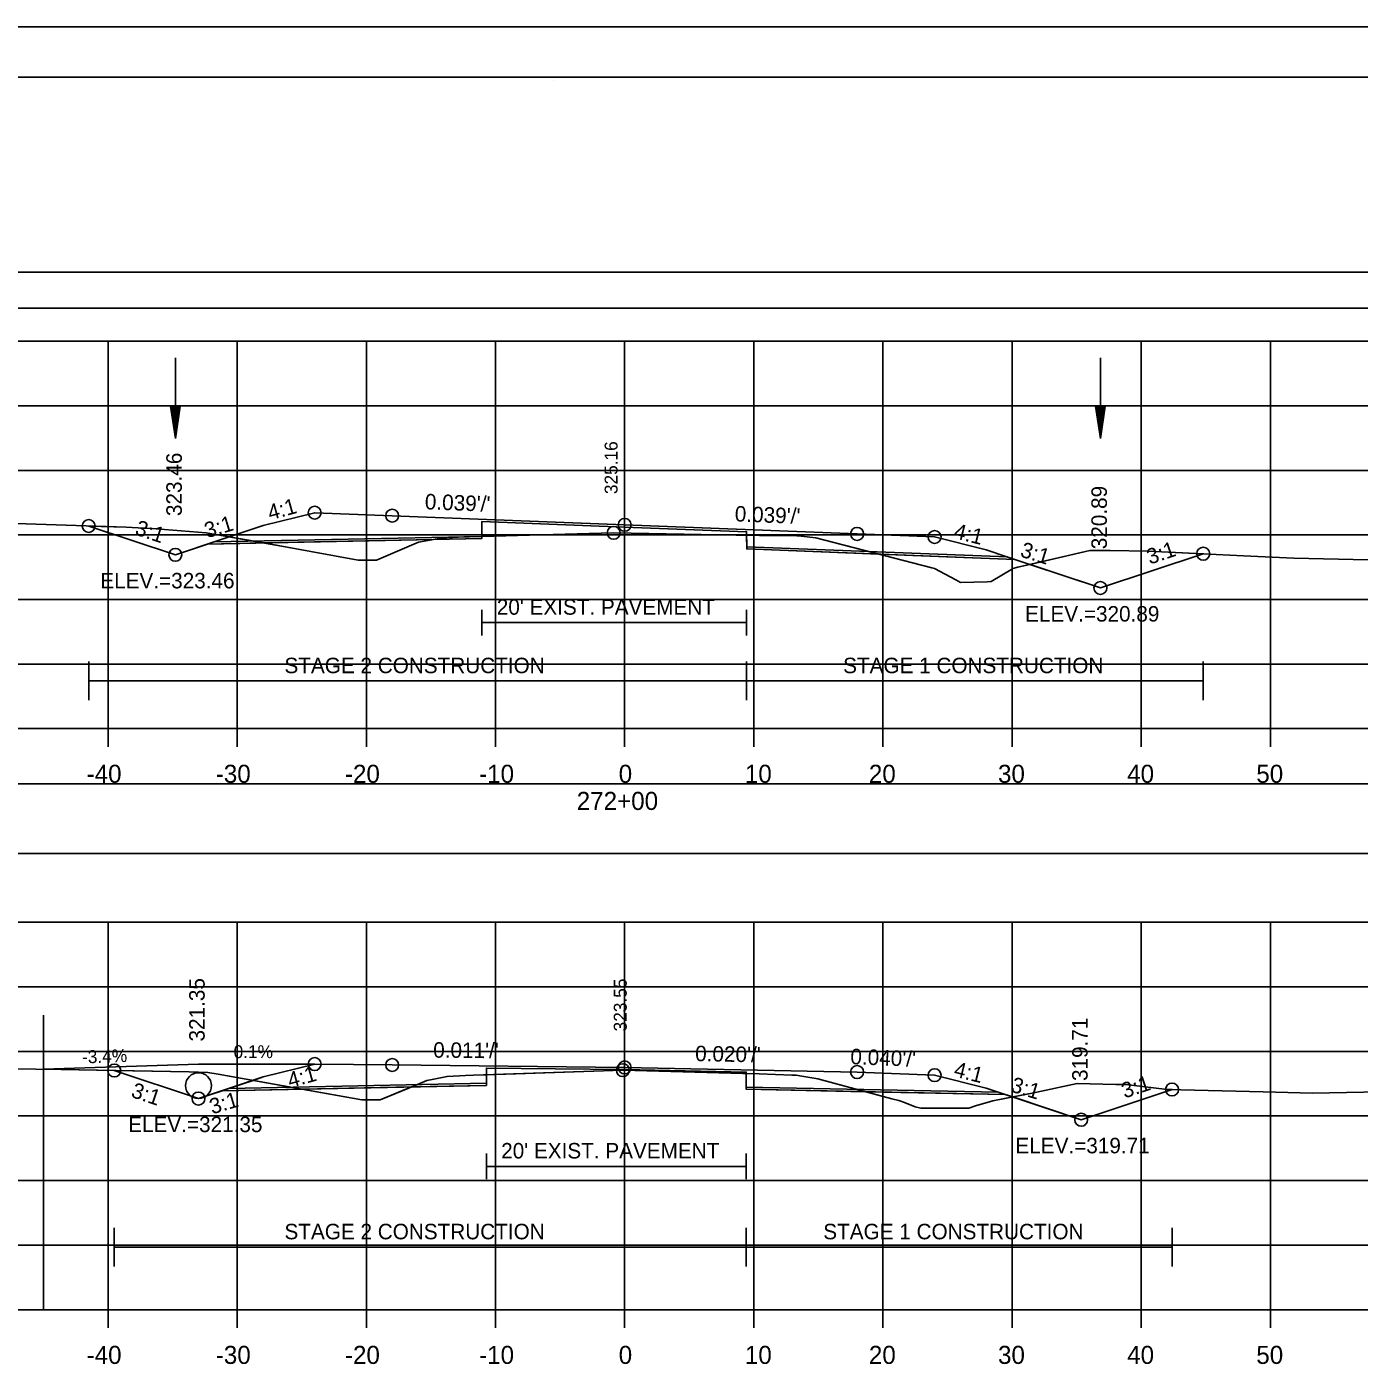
# Model space of a CAD drawing. Extents: x 1376273 to 1384221, y 378927 to 384592.
# Drawn here: x 1380145.4 to 1380248.5, y 383421.7 to 383525.2 of the extents above; entities that cross this region are included whole.
import ezdxf

# ---------------------------------------------------------------- set-up
doc = ezdxf.new("R2010")
doc.units = 0
for name, color, linetype in [('R_Alt Surface', 7, 'Continuous'), ('R_Alt Surface Annot', 7, 'Continuous'), ('R_Axis', 7, 'Continuous'), ('R_Axis Annot', 7, 'Continuous'), ('R_Border', 7, 'Continuous'), ('R_Border Notes', 7, 'Continuous'), ('R_Contours', 7, 'Continuous'), ('R_Dimension', 7, 'Continuous'), ('R_Drive', 7, 'Continuous'), ('R_Exist Surface', 7, 'Continuous'), ('R_Fin Surface', 7, 'Continuous'), ('R_Grid', 7, 'Continuous'), ('R_No Plot', 7, 'Continuous'), ('R_Water', 7, 'Continuous'), ('R_Xsect Elev', 7, 'Continuous'), ('R_Xsect Slope', 7, 'Continuous'), ('T_Detection Zones', 7, 'Continuous'), ('T_Notes', 7, 'Continuous')]:
    doc.layers.add(name, color=color, linetype=linetype)

msp = doc.modelspace()

# ---------------------------------------------------------------- linework, layer by layer
at = {"layer": 'R_Alt Surface'}
for points in [[(1380159.89, 383485.36), (1380180.6, 383485.77), (1380180.61, 383486.94), (1380191.66, 383486.5), (1380201.1, 383486.13), (1380201.11, 383484.97), (1380221.3, 383484.18)], [(1380180.61, 383480.1), (1380180.61, 383478.1)], [(1380201.1, 383480.1), (1380201.1, 383478.1)], [(1380180.61, 383479.1), (1380201.1, 383479.1)], [(1380161.03, 383443.03), (1380180.95, 383443.43), (1380180.96, 383444.6), (1380191.66, 383444.48), (1380201.07, 383444.29), (1380201.08, 383443.13), (1380220.59, 383442.74)], [(1380180.96, 383437.99), (1380180.96, 383435.99)], [(1380201.07, 383437.99), (1380201.07, 383435.99)], [(1380180.96, 383436.99), (1380201.07, 383436.99)]]:
    msp.add_lwpolyline(points, dxfattribs=at)
at = {"layer": 'R_Alt Surface Annot'}
msp.add_circle((1380158.66, 383443.24), 1, dxfattribs=at)
at = {"layer": 'R_Axis'}
for p, q in [((1380041.66, 383470.89), (1380341.66, 383470.89)), ((1380151.66, 383469.49), (1380151.66, 383470.89)), ((1380161.66, 383469.49), (1380161.66, 383470.89)), ((1380171.66, 383469.49), (1380171.66, 383470.89)), ((1380181.66, 383469.49), (1380181.66, 383470.89)), ((1380191.66, 383469.49), (1380191.66, 383470.89)), ((1380201.66, 383469.49), (1380201.66, 383470.89)), ((1380211.66, 383469.49), (1380211.66, 383470.89)), ((1380221.66, 383469.49), (1380221.66, 383470.89)), ((1380231.66, 383469.49), (1380231.66, 383470.89)), ((1380241.66, 383469.49), (1380241.66, 383470.89)), ((1380041.66, 383425.89), (1380341.66, 383425.89)), ((1380151.66, 383424.49), (1380151.66, 383425.89)), ((1380161.66, 383424.49), (1380161.66, 383425.89)), ((1380171.66, 383424.49), (1380171.66, 383425.89)), ((1380181.66, 383424.49), (1380181.66, 383425.89)), ((1380191.66, 383424.49), (1380191.66, 383425.89)), ((1380201.66, 383424.49), (1380201.66, 383425.89)), ((1380211.66, 383424.49), (1380211.66, 383425.89)), ((1380221.66, 383424.49), (1380221.66, 383425.89)), ((1380231.66, 383424.49), (1380231.66, 383425.89)), ((1380241.66, 383424.49), (1380241.66, 383425.89))]:
    msp.add_line(p, q, dxfattribs=at)
at = {"layer": 'R_Axis Annot'}
for points in [[(1380040.77, 383503.44), (1380342.57, 383503.44), (1380342.57, 383506.25), (1380040.77, 383506.25)], [(1380040.81, 383461.21), (1380342.5, 383461.21), (1380342.5, 383466.62), (1380040.81, 383466.62)]]:
    msp.add_lwpolyline(points, close=True, dxfattribs=at)
at = {"layer": 'R_Border'}
for p, q in [((1380033.66, 383521.35), (1380349.84, 383521.35)), ((1380186.18, 383521.09), (1380186.18, 383521.09)), ((1380186.18, 383521.09), (1380186.18, 383521.09))]:
    msp.add_line(p, q, dxfattribs=at)
at = {"layer": 'R_Contours'}
for points in [[(1380201.1, 383485.87), (1380202.1, 383485.85), (1380202.55, 383485.85), (1380204.99, 383485.83), (1380205.33, 383485.78), (1380206.47, 383485.66), (1380211.35, 383484.4), (1380201.11, 383484.8)], [(1380211.35, 383484.4), (1380215.45, 383483.34), (1380215.66, 383483.28), (1380217.3, 383482.41), (1380217.67, 383482.21), (1380219.74, 383482.26), (1380220.05, 383482.27), (1380221.69, 383483.27), (1380221.72, 383483.29), (1380222.1, 383483.38), (1380223.04, 383483.6), (1380221.87, 383483.99)], [(1380223.04, 383483.6), (1380227.69, 383484.69), (1380229.26, 383484.67), (1380232.18, 383484.64), (1380236.46, 383484.43), (1380228.5, 383481.78)], [(1380201.07, 383444.18), (1380202.07, 383444.15), (1380204.61, 383444.06), (1380204.93, 383444.06), (1380205.38, 383443.97), (1380206.63, 383443.78), (1380210.34, 383442.77), (1380201.08, 383442.96)], [(1380221.71, 383442.37), (1380223.22, 383442.66), (1380226.7, 383443.4), (1380229.69, 383443.33), (1380230.45, 383443.33), (1380230.9, 383443.27), (1380233.67, 383442.95), (1380234.05, 383442.94), (1380227.01, 383440.6)], [(1380210.34, 383442.77), (1380212.34, 383442.23), (1380212.88, 383442.09), (1380213.32, 383441.93), (1380214.16, 383441.61), (1380214.6, 383441.5), (1380217.98, 383441.49), (1380218.32, 383441.49), (1380218.83, 383441.67), (1380220.16, 383442.06), (1380221.71, 383442.37), (1380221.12, 383442.56)]]:
    msp.add_lwpolyline(points, close=True, dxfattribs=at)
at = {"layer": 'R_Dimension'}
for p, q in [((1380150.16, 383473.08), (1380150.16, 383476.08)), ((1380201.1, 383473.08), (1380201.1, 383476.08)), ((1380236.46, 383473.08), (1380236.46, 383476.08)), ((1380150.16, 383474.58), (1380236.46, 383474.58)), ((1380152.14, 383429.24), (1380152.14, 383432.24)), ((1380201.07, 383429.24), (1380201.07, 383432.24)), ((1380234.05, 383429.24), (1380234.05, 383432.24)), ((1380152.14, 383430.74), (1380234.05, 383430.74))]:
    msp.add_line(p, q, dxfattribs=at)
at = {"layer": 'R_Drive'}
msp.add_lwpolyline([(1380167.66, 383444.91), (1380158.66, 383444.91), (1380146.66, 383444.51)], dxfattribs=at)
at = {"layer": 'R_Exist Surface'}
for points in [[(1380142.2, 383486.84), (1380153.06, 383486.49), (1380155.39, 383486.36), (1380159.26, 383486.05), (1380165.52, 383484.95), (1380171.02, 383483.94), (1380172.18, 383483.93), (1380172.44, 383483.93), (1380175.7, 383485.34), (1380175.7, 383485.34), (1380175.71, 383485.34), (1380177.45, 383485.63), (1380179.2, 383485.73), (1380179.61, 383485.75), (1380188.92, 383486), (1380190.81, 383486.05), (1380200.29, 383485.88), (1380202.1, 383485.85), (1380202.55, 383485.85), (1380204.99, 383485.83), (1380205.33, 383485.78), (1380206.47, 383485.66), (1380215.45, 383483.34), (1380215.66, 383483.28), (1380217.3, 383482.41), (1380217.67, 383482.21), (1380219.74, 383482.26), (1380220.05, 383482.27), (1380221.69, 383483.27), (1380221.72, 383483.29), (1380222.1, 383483.38), (1380227.69, 383484.69), (1380229.26, 383484.67), (1380232.18, 383484.64), (1380239.58, 383484.28), (1380243.48, 383484.09), (1380269.9, 383483.5)], [(1380126.54, 383444.77), (1380148.04, 383444.49), (1380157.93, 383444.3), (1380159.39, 383444.27), (1380160.18, 383444.14), (1380171.31, 383442.15), (1380171.72, 383442.14), (1380172.72, 383442.13), (1380175.43, 383443.26), (1380176.35, 383443.64), (1380176.75, 383443.72), (1380177.91, 383443.96), (1380179.34, 383444.02), (1380179.96, 383444.06), (1380190.01, 383444.39), (1380191.52, 383444.44), (1380200.81, 383444.19), (1380202.07, 383444.15), (1380204.61, 383444.06), (1380204.93, 383444.06), (1380205.38, 383443.97), (1380206.63, 383443.78), (1380212.34, 383442.23), (1380212.88, 383442.09), (1380213.32, 383441.93), (1380214.16, 383441.61), (1380214.6, 383441.5), (1380217.98, 383441.49), (1380218.32, 383441.49), (1380218.83, 383441.67), (1380220.16, 383442.06), (1380223.22, 383442.66), (1380226.7, 383443.4), (1380229.69, 383443.33), (1380230.45, 383443.33), (1380230.9, 383443.27), (1380233.67, 383442.95), (1380241.11, 383442.76), (1380244.91, 383442.66), (1380255.47, 383442.87)]]:
    msp.add_lwpolyline(points, dxfattribs=at)
at = {"layer": 'R_Fin Surface'}
for points in [[(1380150.16, 383486.58), (1380156.87, 383484.35), (1380160.1, 383485.43), (1380163.66, 383486.61), (1380167.66, 383487.61), (1380173.66, 383487.38), (1380191.66, 383486.67), (1380209.66, 383485.97), (1380215.66, 383485.73), (1380219.66, 383484.73), (1380221.26, 383484.19), (1380228.5, 383481.78), (1380236.46, 383484.43)], [(1380152.14, 383444.41), (1380152.14, 383444.41), (1380158.66, 383442.24), (1380161.15, 383443.07), (1380163.66, 383443.91), (1380167.66, 383444.91), (1380173.66, 383444.84), (1380191.66, 383444.65), (1380209.66, 383444.29), (1380215.66, 383444.05), (1380219.66, 383443.05), (1380220.57, 383442.74), (1380227.01, 383440.6), (1380234.05, 383442.94)]]:
    msp.add_lwpolyline(points, dxfattribs=at)
at = {"layer": 'R_Grid'}
for p, q in [((1380041.66, 383500.89), (1380341.66, 383500.89)), ((1380151.66, 383470.89), (1380151.66, 383500.89)), ((1380161.66, 383470.89), (1380161.66, 383500.89)), ((1380171.66, 383470.89), (1380171.66, 383500.89)), ((1380181.66, 383470.89), (1380181.66, 383500.89)), ((1380191.66, 383470.89), (1380191.66, 383500.89)), ((1380201.66, 383470.89), (1380201.66, 383500.89)), ((1380211.66, 383470.89), (1380211.66, 383500.89)), ((1380221.66, 383470.89), (1380221.66, 383500.89)), ((1380231.66, 383470.89), (1380231.66, 383500.89)), ((1380241.66, 383470.89), (1380241.66, 383500.89)), ((1380041.66, 383495.89), (1380341.66, 383495.89)), ((1380041.66, 383490.89), (1380341.66, 383490.89)), ((1380041.66, 383485.89), (1380341.66, 383485.89)), ((1380041.66, 383480.89), (1380341.66, 383480.89)), ((1380041.66, 383475.89), (1380341.66, 383475.89)), ((1380041.66, 383470.89), (1380341.66, 383470.89)), ((1380041.66, 383455.89), (1380341.66, 383455.89)), ((1380151.66, 383425.89), (1380151.66, 383455.89)), ((1380161.66, 383425.89), (1380161.66, 383455.89)), ((1380171.66, 383425.89), (1380171.66, 383455.89)), ((1380181.66, 383425.89), (1380181.66, 383455.89)), ((1380191.66, 383425.89), (1380191.66, 383455.89)), ((1380201.66, 383425.89), (1380201.66, 383455.89)), ((1380211.66, 383425.89), (1380211.66, 383455.89)), ((1380221.66, 383425.89), (1380221.66, 383455.89)), ((1380231.66, 383425.89), (1380231.66, 383455.89)), ((1380241.66, 383425.89), (1380241.66, 383455.89)), ((1380041.66, 383450.89), (1380341.66, 383450.89)), ((1380041.66, 383445.89), (1380341.66, 383445.89)), ((1380041.66, 383440.89), (1380341.66, 383440.89)), ((1380041.66, 383435.89), (1380341.66, 383435.89)), ((1380041.66, 383430.89), (1380341.66, 383430.89)), ((1380041.66, 383425.89), (1380341.66, 383425.89))]:
    msp.add_line(p, q, dxfattribs=at)
at = {"layer": 'R_No Plot'}
msp.add_line((1380021.26, 383525.24), (1380354.59, 383525.24), dxfattribs=at)
for points in [[(1380021.25, 383525.24), (1380354.59, 383525.24), (1380354.59, 383311.91), (1380021.25, 383311.91)], [(1380267.58, 383521.35), (1380267.58, 383511.47), (1380303.31, 383511.47), (1380303.31, 383508.55), (1380326.51, 383508.55), (1380326.51, 383484.22), (1380349.84, 383484.22), (1380349.84, 383315.89), (1380033.66, 383315.89), (1380033.66, 383521.35)]]:
    msp.add_lwpolyline(points, close=True, dxfattribs=at)
for points in [[(1380159.36, 383485.18), (1380180.6, 383485.6), (1380180.61, 383486.94), (1380191.66, 383486.5), (1380201.1, 383486.13), (1380201.11, 383484.8), (1380221.87, 383483.99)], [(1380151.66, 383425.89), (1380146.66, 383425.89), (1380146.66, 383448.7)], [(1380160.5, 383442.85), (1380180.95, 383443.26), (1380180.96, 383444.6), (1380191.66, 383444.48), (1380201.07, 383444.29), (1380201.08, 383442.96), (1380221.12, 383442.56)]]:
    msp.add_lwpolyline(points, dxfattribs=at)
for centre in [(1380167.66, 383487.61), (1380173.66, 383487.38), (1380150.16, 383486.58), (1380191.66, 383486.67), (1380190.81, 383486.05), (1380209.66, 383485.97), (1380215.66, 383485.73), (1380156.87, 383484.35), (1380156.87, 383484.35), (1380236.46, 383484.43), (1380228.5, 383481.78), (1380228.5, 383481.78), (1380167.66, 383444.91), (1380152.14, 383444.41), (1380173.66, 383444.84), (1380191.52, 383444.44), (1380191.66, 383444.65), (1380209.66, 383444.29), (1380215.66, 383444.05), (1380234.05, 383442.94), (1380158.66, 383442.24), (1380158.66, 383442.24), (1380227.01, 383440.6), (1380227.01, 383440.6)]:
    msp.add_circle(centre, 0.5, dxfattribs=at)
at = {"layer": 'R_Water'}
for p, q in [((1380156.87, 383499.6), (1380156.87, 383493.35)), ((1380228.5, 383499.6), (1380228.5, 383493.35)), ((1380156.49, 383495.85), (1380156.87, 383493.35)), ((1380157.24, 383495.85), (1380156.49, 383495.85)), ((1380156.55, 383495.85), (1380156.87, 383493.77)), ((1380156.62, 383495.85), (1380156.87, 383494.2)), ((1380156.68, 383495.85), (1380156.87, 383494.61)), ((1380156.74, 383495.85), (1380156.87, 383495.04)), ((1380156.81, 383495.85), (1380156.87, 383495.46)), ((1380157.24, 383495.85), (1380156.87, 383493.35)), ((1380156.99, 383495.85), (1380156.87, 383495.04)), ((1380157.11, 383495.85), (1380156.87, 383494.2)), ((1380157.18, 383495.85), (1380156.87, 383493.77)), ((1380157.05, 383495.85), (1380156.87, 383494.61)), ((1380156.92, 383495.85), (1380156.87, 383495.46)), ((1380228.12, 383495.85), (1380228.5, 383493.35)), ((1380228.87, 383495.85), (1380228.12, 383495.85)), ((1380228.18, 383495.85), (1380228.5, 383493.77)), ((1380228.25, 383495.85), (1380228.5, 383494.2)), ((1380228.31, 383495.85), (1380228.5, 383494.61)), ((1380228.37, 383495.85), (1380228.5, 383495.04)), ((1380228.44, 383495.85), (1380228.5, 383495.46)), ((1380228.87, 383495.85), (1380228.5, 383493.35)), ((1380228.62, 383495.85), (1380228.5, 383495.04)), ((1380228.74, 383495.85), (1380228.5, 383494.2)), ((1380228.81, 383495.85), (1380228.5, 383493.77)), ((1380228.68, 383495.85), (1380228.5, 383494.61)), ((1380228.55, 383495.85), (1380228.5, 383495.46))]:
    msp.add_line(p, q, dxfattribs=at)
at = {"layer": 'T_Detection Zones'}
for points in [[(1380180.6, 383485.77), (1380188.92, 383486), (1380190.81, 383486.05), (1380200.29, 383485.88), (1380201.1, 383485.87), (1380201.1, 383486.13), (1380191.66, 383486.5), (1380180.61, 383486.94)], [(1380150.16, 383486.58), (1380153.06, 383486.49), (1380155.39, 383486.36), (1380159.26, 383486.05), (1380163.72, 383485.27), (1380159.36, 383485.18), (1380156.87, 383484.35)], [(1380176.84, 383485.53), (1380177.45, 383485.63), (1380179.2, 383485.73), (1380179.61, 383485.75), (1380180.6, 383485.77), (1380180.6, 383485.6)], [(1380163.72, 383485.27), (1380165.52, 383484.95), (1380171.02, 383483.94), (1380172.18, 383483.93), (1380172.44, 383483.93), (1380175.7, 383485.34), (1380175.7, 383485.34), (1380175.71, 383485.34), (1380176.84, 383485.53)], [(1380152.14, 383444.41), (1380157.93, 383444.3), (1380159.39, 383444.27), (1380160.18, 383444.14), (1380166.66, 383442.98), (1380160.5, 383442.85), (1380158.66, 383442.24)], [(1380180.95, 383444.09), (1380190.01, 383444.39), (1380191.52, 383444.44), (1380200.81, 383444.19), (1380201.07, 383444.18), (1380201.07, 383444.29), (1380191.66, 383444.48), (1380180.96, 383444.6)], [(1380175.15, 383443.15), (1380175.43, 383443.26), (1380176.35, 383443.64), (1380176.75, 383443.72), (1380177.91, 383443.96), (1380179.34, 383444.02), (1380179.96, 383444.06), (1380180.95, 383444.09), (1380180.95, 383443.26)], [(1380166.66, 383442.98), (1380171.31, 383442.15), (1380171.72, 383442.14), (1380172.72, 383442.13), (1380175.15, 383443.15)]]:
    msp.add_lwpolyline(points, close=True, dxfattribs=at)
at = {"layer": 'T_Notes'}
for points in [[(1380167.66, 383444.91), (1380158.66, 383444.91), (1380146.66, 383444.51)], [(1380146.66, 383444.51), (1380148.04, 383444.49), (1380152.14, 383444.41)], [(1380152.14, 383444.41), (1380152.14, 383444.41)], [(1380152.14, 383444.41), (1380152.14, 383444.41), (1380158.66, 383442.24), (1380160.5, 383442.85), (1380161.15, 383443.07)], [(1380161.15, 383443.07), (1380162.89, 383443.65), (1380163.66, 383443.91), (1380167.66, 383444.91)]]:
    msp.add_lwpolyline(points, dxfattribs=at)

# ---------------------------------------------------------------- texts
at = {"layer": 'R_Alt Surface'}
for p in [(1380181.76, 383479.71), (1380182.1, 383437.6)]:
    msp.add_text("20' EXIST. PAVEMENT", height=1.2, dxfattribs=at).set_placement(p)
at = {"layer": 'R_Axis Annot'}
for s, p in [('-40', (1380150, 383466.69)), ('-30', (1380160, 383466.69)), ('-20', (1380170, 383466.69)), ('-10', (1380180.39, 383466.69)), ('0', (1380191.2, 383466.69)), ('10', (1380200.97, 383466.69)), ('20', (1380210.57, 383466.69)), ('30', (1380220.57, 383466.69)), ('40', (1380230.57, 383466.69)), ('50', (1380240.57, 383466.69)), ('272+00', (1380187.95, 383464.59)), ('-40', (1380150, 383421.69)), ('-30', (1380160, 383421.69)), ('-20', (1380170, 383421.69)), ('-10', (1380180.39, 383421.69)), ('0', (1380191.2, 383421.69)), ('10', (1380200.97, 383421.69)), ('20', (1380210.57, 383421.69)), ('30', (1380220.57, 383421.69)), ('40', (1380230.57, 383421.69)), ('50', (1380240.57, 383421.69))]:
    msp.add_text(s, height=1.4, dxfattribs=at).set_placement(p)
at = {"layer": 'R_Border Notes'}
for s, p in [('ELEV.=323.46', (1380151.06, 383481.75)), ('ELEV.=320.89', (1380222.67, 383479.18)), ('ELEV.=321.35', (1380153.22, 383439.64)), ('ELEV.=319.71', (1380221.92, 383438))]:
    msp.add_text(s, height=1.2, dxfattribs=at).set_placement(p)
at = {"layer": 'R_Dimension'}
for s, p in [('STAGE 2 CONSTRUCTION', (1380165.32, 383475.18)), ('STAGE 1 CONSTRUCTION', (1380208.58, 383475.18)), ('STAGE 2 CONSTRUCTION', (1380165.32, 383431.34)), ('STAGE 1 CONSTRUCTION', (1380207.04, 383431.34))]:
    msp.add_text(s, height=1.2, dxfattribs=at).set_placement(p)
at = {"layer": 'R_Drive'}
for s, rotation, p in [('0.1%', 359.9582, (1380161.38, 383445.37)), ('-3.4%', 1.9254, (1380149.66, 383444.96))]:
    msp.add_text(s, height=1, rotation=rotation, dxfattribs=at).set_placement(p)
at = {"layer": 'R_Xsect Elev'}
for s, height, p in [('325.16', 1, (1380191.11, 383489.05)), ('323.46', 1.2, (1380157.37, 383487.35)), ('320.89', 1.2, (1380229, 383484.78)), ('321.35', 1.2, (1380159.14, 383446.66)), ('323.55', 1, (1380191.82, 383447.44)), ('319.71', 1.2, (1380227.51, 383443.6))]:
    msp.add_text(s, height=height, rotation=90, dxfattribs=at).set_placement(p)
at = {"layer": 'R_Xsect Slope'}
for s, rotation, p in [("0.039'/'", 357.7561, (1380176.17, 383487.88)), ('4:1', 15.5158, (1380164.21, 383487.01)), ("0.039'/'", 357.7444, (1380200.17, 383486.94)), ('3:1', 341.5651, (1380153.67, 383485.94)), ('3:1', 16.8277, (1380159.33, 383485.63)), ('4:1', 345.9638, (1380217.08, 383485.65)), ('3:1', 342.9141, (1380222.22, 383484.23)), ('3:1', 18.4349, (1380232.32, 383483.58)), ("0.011'/'", 359.3842, (1380176.83, 383445.41)), ("0.020'/'", 358.8542, (1380197.11, 383445.14)), ("0.040'/'", 357.7094, (1380209.12, 383444.91)), ('4:1', 15.5158, (1380165.75, 383443.05)), ('4:1', 345.9638, (1380217.08, 383443.97)), ('3:1', 341.5651, (1380153.37, 383442.38)), ('3:1', 343.0921, (1380221.48, 383442.8)), ('3:1', 18.4349, (1380230.37, 383442.24)), ('3:1', 16.5042, (1380159.72, 383441.01))]:
    msp.add_text(s, height=1.2, rotation=rotation, dxfattribs=at).set_placement(p)

doc.saveas('drawing.dxf')
